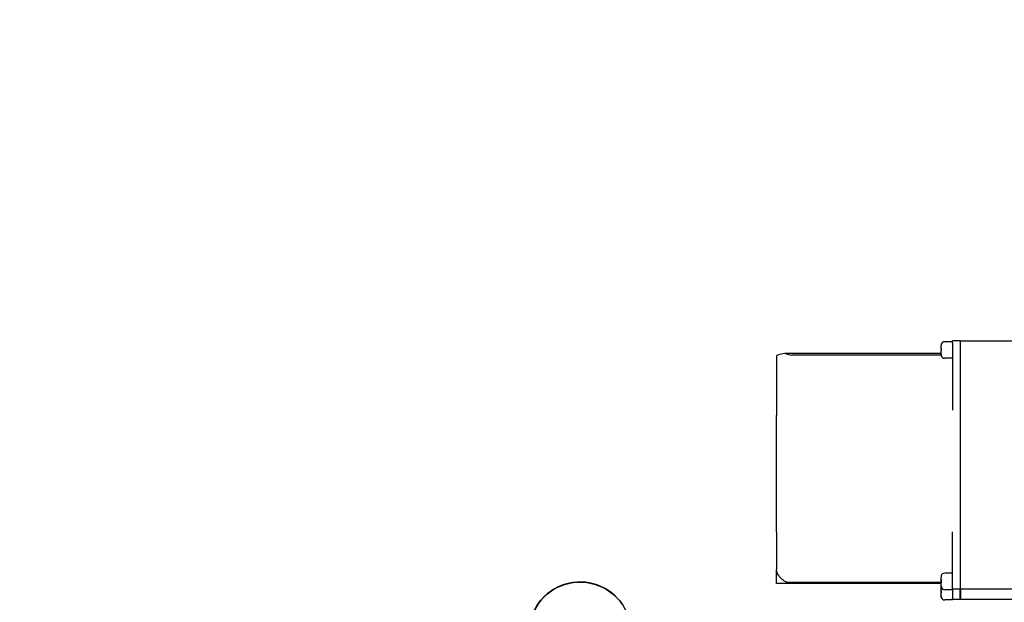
# Model space of a CAD drawing. Header units: inches. Extents: x 18 to 846, y -44 to 561.
# Tile 282 of 642: x 260 to 276, y 482 to 491. Entities that reach past the tile are written whole.
import ezdxf

# ---------------------------------------------------------------- set-up
doc = ezdxf.new("R2010")
doc.units = ezdxf.units.IN
doc.header["$LTSCALE"] = 24
doc.header["$MEASUREMENT"] = 0
doc.layers.add('Dimension (ANSI)', color=7, linetype='Continuous', lineweight=25)
doc.layers.add('Visible (ANSI)', color=7, linetype='Continuous', lineweight=30)
doc.styles.add('Note Text (ANSI)', font='tahoma.ttf')
doc.dimstyles.new('SB Fraction-16 (ANSI)', dxfattribs={"dimscale": 24, "dimtxt": 0.125, "dimasz": 0.098425, "dimexe": 0.125, "dimexo": 0.0625, "dimgap": 0.031496, "dimtad": 0, "dimtih": 1, "dimtoh": 1, "dimdec": 4, "dimrnd": 1e-08, "dimzin": 0, "dimdsep": 46, "dimlunit": 5, "dimtxsty": 'Note Text (ANSI)', "dimcen": 0.09, "dimdle": 0.393701, "dimclrd": 256, "dimclre": 256, "dimclrt": 256, "dimadec": 0, "dimazin": 3, "dimtfac": 0.96, "dimtofl": 0, "dimtmove": 0, "dimatfit": 3, "dimfxl": 1, "dimfrac": 2, "dimtolj": 1, "dimtzin": 12, "dimlwd": -1, "dimlwe": -1, "dimarcsym": 0})

# ---------------------------------------------------------------- blocks, each defined once
blk = doc.blocks.new('*D18')
at = {"layer": 'Defpoints', "color": 0, "transparency": 16777216}
for p in [(336.178, 524.056), (247.36, 404.056), (336.178, 404.056)]:
    blk.add_point(p, dxfattribs=at)
at = {"layer": 'Dimension (ANSI)', "transparency": 16777216}
for p, q in [((334.678, 524.056), (244.36, 524.056)), ((247.36, 521.694), (247.36, 466.375)), ((247.36, 406.419), (247.36, 461.738)), ((334.678, 404.056), (244.36, 404.056))]:
    blk.add_line(p, q, dxfattribs=at)
for points in [[(246.966, 521.694), (247.753, 521.694), (247.36, 524.056)], [(246.966, 406.419), (247.753, 406.419), (247.36, 404.056)]]:
    blk.add_solid(points, dxfattribs=at)
at = {"layer": 'Dimension (ANSI)', "transparency": 16777216, "insert": (244.292, 465.619), "char_height": 3, "attachment_point": 1, "style": 'Note Text (ANSI)'}
blk.add_mtext('\\A1;120', dxfattribs=at)

msp = doc.modelspace()

# ---------------------------------------------------------------- linework, layer by layer
at = {"layer": 'Visible (ANSI)'}
for p, q in [((275.41217, 485.67061), (275.41217, 485.72205)), ((275.59967, 485.78397), (275.47217, 485.78397)), ((275.59967, 485.76708), (275.59967, 485.80001)), ((275.72467, 485.80001), (275.59967, 485.80001)), ((275.59967, 485.76708), (275.59967, 484.66684)), ((275.72467, 485.80001), (275.72467, 485.76708)), ((275.72967, 485.77019), (275.72467, 485.77019)), ((275.72467, 485.76708), (275.72467, 481.78131)), ((275.72967, 485.76708), (275.72967, 485.80001)), ((275.72967, 485.80001), (277.97967, 485.80001)), ((275.72967, 481.78131), (275.72967, 485.76708)), ((272.72467, 485.54171), (272.72467, 484.58153)), ((275.41217, 485.59229), (272.86766, 485.59229)), ((275.41276, 485.56724), (272.97467, 485.56724)), ((275.41217, 485.66879), (275.41217, 485.67061)), ((275.41217, 485.66879), (275.41473, 485.66879)), ((275.41217, 485.66746), (275.41217, 485.66879)), ((275.41217, 485.66746), (275.41466, 485.66746)), ((275.41217, 485.66564), (275.41217, 485.66746)), ((275.41217, 485.57723), (275.41217, 485.63453)), ((275.41217, 485.57587), (275.41217, 485.57723)), ((275.59967, 485.51397), (275.47217, 485.51397)), ((272.72467, 482.6719), (272.72467, 484.58153)), ((272.72467, 482.6719), (272.72467, 482.06169)), ((275.59967, 481.81913), (275.59967, 482.68072)), ((272.72467, 481.8357), (272.72467, 482.06169)), ((275.59967, 482.00327), (275.47217, 482.00327)), ((275.41217, 481.8357), (272.72467, 481.8357)), ((275.41471, 481.85291), (272.90467, 481.85291)), ((275.41217, 481.89837), (275.41217, 481.94039)), ((275.41217, 481.89677), (275.41217, 481.89837)), ((275.41217, 481.89677), (275.41754, 481.89677)), ((275.41217, 481.89532), (275.41217, 481.89677)), ((275.41217, 481.89532), (275.41738, 481.89532)), ((275.41217, 481.89359), (275.41217, 481.89532)), ((275.41217, 481.79774), (275.41217, 481.84415)), ((275.41581, 481.89284), (275.41713, 481.89284)), ((275.41217, 481.79517), (275.41217, 481.79774)), ((275.41217, 481.77248), (275.41217, 481.77282)), ((275.41217, 481.72626), (275.41217, 481.77248)), ((275.41217, 481.72467), (275.41217, 481.72626)), ((275.41217, 481.72467), (275.41672, 481.72467)), ((275.41217, 481.72315), (275.41217, 481.72467)), ((275.41217, 481.72315), (275.4166, 481.72315)), ((275.41217, 481.72136), (275.41217, 481.72315)), ((275.41217, 481.63124), (275.41217, 481.67688)), ((275.41454, 481.72076), (275.41642, 481.72076)), ((275.59967, 481.73327), (275.47217, 481.73327)), ((275.59967, 481.73327), (275.59967, 481.81913)), ((275.72467, 481.74381), (275.59967, 481.74381)), ((275.59967, 481.73327), (275.59967, 481.59752)), ((275.72467, 481.78131), (275.72467, 481.74381)), ((275.72967, 481.77368), (275.72467, 481.77368)), ((275.72467, 481.59752), (275.72467, 481.74381)), ((275.72967, 481.74381), (275.72967, 481.78131)), ((275.72967, 481.74381), (275.72967, 481.59752)), ((277.97967, 481.74381), (275.72967, 481.74381)), ((275.41217, 481.62786), (275.41217, 481.63124)), ((275.59967, 481.566), (275.47217, 481.566)), ((275.59967, 481.57985), (275.59967, 481.59752)), ((275.59967, 481.57985), (275.59967, 481.57782)), ((275.59967, 481.566), (275.59967, 481.57782)), ((275.72467, 481.576), (275.59967, 481.576)), ((275.72967, 481.60581), (275.72467, 481.60581)), ((275.72467, 481.59752), (275.72467, 481.57985)), ((275.72467, 481.57607), (275.72467, 481.57985)), ((275.72467, 481.57607), (275.72467, 481.576)), ((275.72967, 481.57985), (275.72967, 481.59752)), ((275.72967, 481.57985), (275.72967, 481.57607)), ((275.72967, 481.576), (275.72967, 481.57607)), ((277.97967, 481.576), (275.72967, 481.576))]:
    msp.add_line(p, q, dxfattribs=at)
msp.add_circle((269.51802, 481.02399), 0.835, dxfattribs=at)
for centre, radius, start, end in [((275.47217, 485.72397), 0.06, 90, 160.89822), ((275.47217, 485.57397), 0.06, 194.760516, 270), ((275.47217, 481.94327), 0.06, 90, 164.472559), ((269.51802, 481.02439), 0.835, 33.880976, 180), ((275.47217, 481.79327), 0.06, 197.440268, 270), ((275.47217, 481.626), 0.06, 197.440268, 270)]:
    msp.add_arc(centre, radius, start, end, dxfattribs=at)
for centre, major_axis, ratio, start_param in [((272.97467, 485.54171), (-0.25, 0), 0.22555512, 5.18898084), ((272.97467, 485.86814), (0, -0.30089), 0.83085534, 5.88748944)]:
    msp.add_ellipse(centre, major_axis=major_axis, ratio=ratio, start_param=start_param, end_param=6.28318531, dxfattribs=at)
for points in [[(275.41617, 485.74416), (275.41366, 485.73737), (275.41217, 485.72912), (275.41217, 485.72205)], [(275.41217, 485.67061), (275.41217, 485.67081), (275.41317, 485.67103), (275.41488, 485.67124)], [(275.41458, 485.66504), (275.41305, 485.66524), (275.41217, 485.66545), (275.41217, 485.66564)], [(275.41475, 485.63514), (275.41312, 485.63494), (275.41217, 485.63472), (275.41217, 485.63453)], [(275.41217, 485.57723), (275.41217, 485.57161), (275.41311, 485.56525), (275.41471, 485.55946)], [(275.41441, 485.55924), (275.41299, 485.56472), (275.41217, 485.57062), (275.41217, 485.57587)], [(275.41465, 485.63512), (275.4146, 485.63665), (275.41456, 485.63816), (275.41453, 485.63965)], [(275.41522, 481.96002), (275.41329, 481.95374), (275.41217, 481.94661), (275.41217, 481.94039)], [(275.41581, 481.89284), (275.4135, 481.89307), (275.41217, 481.89335), (275.41217, 481.89359)], [(275.41217, 481.79774), (275.41217, 481.79087), (275.41353, 481.78291), (275.41587, 481.77619)], [(275.41521, 481.77585), (275.41329, 481.78204), (275.41217, 481.78904), (275.41217, 481.79517)], [(275.41217, 481.77282), (275.41217, 481.77636), (275.41254, 481.78019), (275.41323, 481.78398)], [(275.41324, 481.78394), (275.41254, 481.78004), (275.41217, 481.77611), (275.41217, 481.77248)], [(275.41454, 481.72076), (275.41304, 481.72096), (275.41217, 481.72117), (275.41217, 481.72136)], [(275.41217, 481.63124), (275.41217, 481.62414), (275.4136, 481.61587), (275.41607, 481.60899)], [(275.4152, 481.60857), (275.41328, 481.61474), (275.41217, 481.62174), (275.41217, 481.62786)]]:
    msp.add_open_spline(points, degree=3, dxfattribs=at)
for points, knots in [([(275.41576, 485.74305), (275.41555, 485.7432), (275.41545, 485.74335), (275.41545, 485.7435), (275.41545, 485.74371), (275.41566, 485.74393), (275.41617, 485.74416)], [1.1626811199, 1.1626811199, 1.1626811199, 1.1626811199, 1.1944995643, 1.1944995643, 1.1944995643, 1.2417073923, 1.2417073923, 1.2417073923, 1.2417073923]), ([(272.87831, 485.5905), (272.87745, 485.59093), (272.87642, 485.59128), (272.87163, 485.59241), (272.86675, 485.5925), (272.86084, 485.59191), (272.86041, 485.59186), (272.85998, 485.59181)], [1.1334663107, 1.1334663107, 1.1334663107, 1.1334663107, 1.1554384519, 1.1554384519, 1.2249538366, 1.2249538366, 1.2302973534, 1.2302973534, 1.2302973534, 1.2302973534]), ([(275.41471, 485.55946), (275.41429, 485.55923), (275.41414, 485.559), (275.41414, 485.55879), (275.41414, 485.55876), (275.41414, 485.55872), (275.41415, 485.55869)], [1.1946546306, 1.1946546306, 1.1946546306, 1.1946546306, 1.2418770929, 1.2418770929, 1.2418770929, 1.2496747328, 1.2496747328, 1.2496747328, 1.2496747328]), ([(275.41488, 485.67124), (275.41445, 485.66468), (275.41429, 485.65821), (275.41429, 485.65209), (275.41429, 485.64665), (275.41442, 485.64094), (275.41475, 485.63514)], [1.1889614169, 1.1889614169, 1.1889614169, 1.1889614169, 1.2356604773, 1.2356604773, 1.2356604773, 1.2771358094, 1.2771358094, 1.2771358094, 1.2771358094]), ([(272.90467, 481.85291), (272.90222, 481.85291), (272.90046, 481.85336), (272.89714, 481.85428), (272.89564, 481.8548), (272.89113, 481.85648), (272.88826, 481.85772), (272.8794, 481.86179), (272.87331, 481.86494), (272.85459, 481.87555), (272.84118, 481.88446), (272.81503, 481.90507), (272.80185, 481.91707), (272.77687, 481.94414), (272.76505, 481.95919), (272.7472, 481.98774), (272.74021, 482.00118), (272.73005, 482.02696), (272.72689, 482.03927), (272.72497, 482.05355), (272.72468, 482.0578), (272.72467, 482.06169)], [1.20266776, 1.20266776, 1.20266776, 1.20266776, 1.22134177, 1.22134177, 1.240015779, 1.240015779, 1.277363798, 1.277363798, 1.352059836, 1.352059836, 1.501451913, 1.501451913, 1.650843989, 1.650843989, 1.800236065, 1.800236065, 1.90876096, 1.90876096, 2.017285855, 2.017285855, 2.063698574, 2.063698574, 2.063698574, 2.063698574]), ([(275.41217, 481.89837), (275.41217, 481.89864), (275.41389, 481.89896), (275.41715, 481.89924), (275.41749, 481.89926), (275.41785, 481.89929)], [0.178641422, 0.178641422, 0.178641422, 0.178641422, 0.2387466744, 0.2387466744, 0.245179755, 0.245179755, 0.245179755, 0.245179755]), ([(275.4177, 481.84506), (275.41739, 481.84504), (275.4171, 481.84501), (275.41389, 481.84474), (275.41217, 481.84442), (275.41217, 481.84415)], [1.3999636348, 1.3999636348, 1.3999636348, 1.3999636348, 1.4055457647, 1.4055457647, 1.4653192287, 1.4653192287, 1.4653192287, 1.4653192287]), ([(275.41479, 481.95865), (275.41447, 481.95885), (275.41434, 481.95904), (275.41434, 481.95923), (275.41434, 481.95948), (275.41457, 481.95975), (275.41522, 481.96002)], [1.1925327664, 1.1925327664, 1.1925327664, 1.1925327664, 1.2337642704, 1.2337642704, 1.2337642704, 1.2896808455, 1.2896808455, 1.2896808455, 1.2896808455]), ([(275.41515, 481.84483), (275.41465, 481.85179), (275.41447, 481.85865), (275.41447, 481.86514), (275.41447, 481.87391), (275.41481, 481.88338), (275.41581, 481.89284)], [1.179448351, 1.179448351, 1.179448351, 1.179448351, 1.228884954, 1.228884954, 1.228884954, 1.295782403, 1.295782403, 1.295782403, 1.295782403]), ([(275.41785, 481.89929), (275.41664, 481.88985), (275.41618, 481.88036), (275.41618, 481.87159), (275.41618, 481.86318), (275.4166, 481.85411), (275.4177, 481.84506)], [1.104189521, 1.104189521, 1.104189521, 1.104189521, 1.171097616, 1.171097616, 1.171097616, 1.235224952, 1.235224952, 1.235224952, 1.235224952]), ([(275.41217, 481.72626), (275.41217, 481.72652), (275.4139, 481.72684), (275.41685, 481.72709), (275.4169, 481.72709), (275.41695, 481.72709)], [0.1892924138, 0.1892924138, 0.1892924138, 0.1892924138, 0.2481400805, 0.2481400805, 0.249114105, 0.249114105, 0.249114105, 0.249114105]), ([(275.41735, 481.67776), (275.4172, 481.67775), (275.41705, 481.67773), (275.41392, 481.67747), (275.41217, 481.67715), (275.41217, 481.67688)], [1.4021240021, 1.4021240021, 1.4021240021, 1.4021240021, 1.4050038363, 1.4050038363, 1.4653187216, 1.4653187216, 1.4653187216, 1.4653187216]), ([(275.41438, 481.67746), (275.41393, 481.68449), (275.41378, 481.69141), (275.41378, 481.69795), (275.41378, 481.70521), (275.41397, 481.71294), (275.41454, 481.72076)], [1.20641828, 1.20641828, 1.20641828, 1.20641828, 1.256293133, 1.256293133, 1.256293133, 1.311653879, 1.311653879, 1.311653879, 1.311653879]), ([(275.41587, 481.77619), (275.41517, 481.77592), (275.41491, 481.77565), (275.41491, 481.7754), (275.41491, 481.77536), (275.41492, 481.77533), (275.41493, 481.77529)], [1.1571378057, 1.1571378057, 1.1571378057, 1.1571378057, 1.213050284, 1.213050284, 1.213050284, 1.2210778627, 1.2210778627, 1.2210778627, 1.2210778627]), ([(275.41695, 481.72709), (275.41618, 481.71929), (275.41588, 481.71154), (275.41588, 481.70428), (275.41588, 481.69587), (275.41629, 481.68681), (275.41735, 481.67776)], [1.125186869, 1.125186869, 1.125186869, 1.125186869, 1.180531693, 1.180531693, 1.180531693, 1.24465818, 1.24465818, 1.24465818, 1.24465818]), ([(275.41607, 481.60899), (275.41521, 481.60869), (275.41491, 481.6084), (275.41491, 481.60813), (275.41491, 481.60809), (275.41492, 481.60805), (275.41493, 481.60802)], [1.1522292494, 1.1522292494, 1.1522292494, 1.1522292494, 1.213050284, 1.213050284, 1.213050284, 1.2210778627, 1.2210778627, 1.2210778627, 1.2210778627])]:
    msp.add_open_spline(points, degree=3, knots=knots, dxfattribs=at)

# ---------------------------------------------------------------- dimensions: what is measured, and where the dimension line sits
at = {"layer": 'Dimension (ANSI)'}
dim = msp.add_linear_dim(base=(247.35953, 404.0563), p1=(336.17843, 524.0563), p2=(336.17843, 404.0563), angle=90, dimstyle='SB Fraction-16 (ANSI)', override={"dimgap": 0.031496, "dimdec": 4, "dimtol": 0, "dimlim": 0, "dimtp": 0, "dimtm": 0, "dimtdec": 2, "dimatfit": 1}, dxfattribs=at)
dim.commit()
dim.dimension.update_dxf_attribs({"geometry": '*D18', "text_midpoint": (247.35953, 464.0563), "dimtype": 160})

doc.saveas('drawing.dxf')
